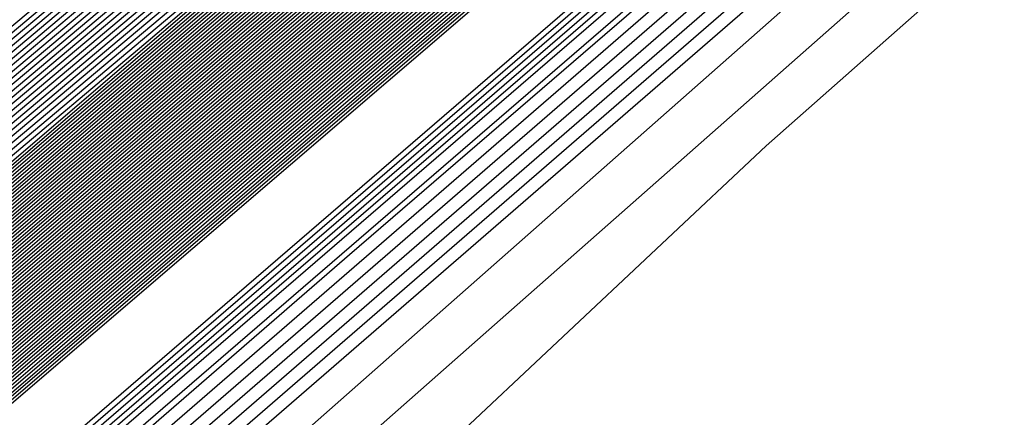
# Model space of a CAD drawing. Extents: x 3249832 to 3255657, y 13789405 to 13793316.
# Tile 914 of 1056: x 3253211.257 to 3253211.899, y 13791259.478 to 13791259.738. Entities that reach past the tile are written whole.
import ezdxf

# ---------------------------------------------------------------- set-up
doc = ezdxf.new("R2010")
doc.units = 0
doc.header["$LTSCALE"] = 100
doc.header["$MEASUREMENT"] = 0
for name, color, linetype in [('GRATIO_03231_CON', 1, 'CONTINUOUS'), ('GRATIO_0323_ICON', 1, 'CONTINUOUS'), ('TARGETS_EAST', 7, 'CONTINUOUS')]:
    doc.layers.add(name, color=color, linetype=linetype)

# ---------------------------------------------------------------- blocks, each defined once
blk = doc.blocks.new('Gratio_032316_contours')
at = {"layer": 'GRATIO_03231_CON', "color": 5, "linetype": 'Continuous', "flags": 128}
for points in [[(3253294.02117, 13791331.04278), (3253275.51252, 13791314.84857), (3253259.74641, 13791301.11971), (3253250.90118, 13791293.4869), (3253247.60749, 13791290.71421), (3253247.10911, 13791290.34906), (3253246.71171, 13791290.01217), (3253243.96878, 13791287.61762), (3253236.49572, 13791281.15281), (3253223.09361, 13791269.61112), (3253207.30623, 13791256.00981), (3253193.86302, 13791244.37213), (3253186.31196, 13791237.71784), (3253183.47503, 13791235.05279)], [(3253293.83167, 13791330.88045), (3253275.39736, 13791314.75135), (3253259.6945, 13791301.07777), (3253250.88464, 13791293.47583), (3253247.60402, 13791290.71447), (3253247.10757, 13791290.35085), (3253246.69656, 13791290.00204), (3253243.85762, 13791287.52479), (3253236.12374, 13791280.8358), (3253222.25472, 13791268.89288), (3253205.91767, 13791254.81834), (3253192.00653, 13791242.77561), (3253184.19264, 13791235.88971), (3253181.25697, 13791233.1319)], [(3253293.64218, 13791330.71812), (3253275.28219, 13791314.65413), (3253259.64258, 13791301.03582), (3253250.8681, 13791293.46475), (3253247.60055, 13791290.71473), (3253247.10604, 13791290.35265), (3253246.68141, 13791289.99191), (3253243.74646, 13791287.43197), (3253235.75176, 13791280.51879), (3253221.41583, 13791268.17464), (3253204.52912, 13791253.62687), (3253190.15004, 13791241.1791), (3253182.07332, 13791234.06158)], [(3253293.45268, 13791330.55578), (3253275.16702, 13791314.55691), (3253259.59067, 13791300.99388), (3253250.85155, 13791293.45368), (3253247.59708, 13791290.71499), (3253247.10451, 13791290.35445), (3253246.66626, 13791289.98178), (3253243.6353, 13791287.33914), (3253235.37978, 13791280.20179), (3253220.57694, 13791267.4564), (3253203.14057, 13791252.4354), (3253188.29355, 13791239.58258), (3253179.954, 13791232.23346)], [(3253308.44452, 13791343.76579), (3253293.07368, 13791330.23112), (3253274.93669, 13791314.36246), (3253259.48684, 13791300.90999), (3253250.81847, 13791293.43152), (3253247.59013, 13791290.71551), (3253247.10144, 13791290.35804), (3253246.63595, 13791289.96152), (3253243.41298, 13791287.15349), (3253234.63582, 13791279.56777), (3253218.89917, 13791266.01993), (3253200.36346, 13791250.05246), (3253184.58057, 13791236.38955), (3253175.71733, 13791228.58423), (3253172.40047, 13791225.5046), (3253171.87167, 13791224.84758), (3253171.83099, 13791224.68776), (3253171.81192, 13791224.61054), (3253171.80631, 13791224.57903), (3253171.80709, 13791224.56196), (3253171.81141, 13791224.55077), (3253171.8175, 13791224.5425)], [(3253308.192, 13791343.54795), (3253292.88418, 13791330.06879), (3253274.82152, 13791314.26524), (3253259.43492, 13791300.86805), (3253250.80192, 13791293.42045), (3253247.58666, 13791290.71576), (3253247.09991, 13791290.35984), (3253246.63023, 13791289.95949), (3253243.37731, 13791287.12548), (3253234.5186, 13791279.46953), (3253219.10173, 13791266.20888), (3253203.65505, 13791252.98282), (3253196.57706, 13791247.03615)], [(3253307.93948, 13791343.33011), (3253292.69468, 13791329.90645), (3253274.70635, 13791314.16802), (3253259.38301, 13791300.82611), (3253250.78538, 13791293.40937), (3253247.58319, 13791290.71602), (3253247.09838, 13791290.36164), (3253246.63006, 13791289.96223), (3253243.38596, 13791287.13554), (3253234.55099, 13791279.49977), (3253219.17525, 13791266.27429), (3253203.76972, 13791253.08339), (3253196.71057, 13791247.15255)], [(3253307.68696, 13791343.11228), (3253292.50518, 13791329.74412), (3253274.59119, 13791314.0708), (3253259.33109, 13791300.78416), (3253250.76884, 13791293.3983), (3253247.57972, 13791290.71628), (3253247.09685, 13791290.36343), (3253246.62988, 13791289.96496), (3253243.39462, 13791287.1456), (3253234.58339, 13791279.53), (3253219.24877, 13791266.33971), (3253203.88439, 13791253.18397), (3253196.84408, 13791247.26894)], [(3253307.18192, 13791342.67661), (3253292.12619, 13791329.41946), (3253274.36086, 13791313.87636), (3253259.22726, 13791300.70028), (3253250.73575, 13791293.37615), (3253247.57277, 13791290.7168), (3253247.09378, 13791290.36703), (3253246.62953, 13791289.97042), (3253243.41193, 13791287.16573), (3253234.64818, 13791279.59048), (3253219.39582, 13791266.47055), (3253204.11372, 13791253.38512), (3253197.11109, 13791247.50173)], [(3253306.9294, 13791342.45877), (3253291.93669, 13791329.25712), (3253274.24569, 13791313.77914), (3253259.17535, 13791300.65833), (3253250.71921, 13791293.36507), (3253247.5693, 13791290.71706), (3253247.09225, 13791290.36882), (3253246.62935, 13791289.97315), (3253243.42058, 13791287.17579), (3253234.68057, 13791279.62072), (3253219.46933, 13791266.53596), (3253204.22838, 13791253.4857), (3253197.2446, 13791247.61813)], [(3253306.67688, 13791342.24094), (3253291.74719, 13791329.09479), (3253274.13052, 13791313.68192), (3253259.12343, 13791300.61639), (3253250.70267, 13791293.354), (3253247.56583, 13791290.71731), (3253247.09072, 13791290.37062), (3253246.62918, 13791289.97588), (3253243.42924, 13791287.18585), (3253234.71297, 13791279.65096), (3253219.54285, 13791266.60138), (3253204.34305, 13791253.58627), (3253197.37811, 13791247.73453)], [(3253306.42436, 13791342.0231), (3253291.55769, 13791328.93246), (3253274.01535, 13791313.58469), (3253259.07151, 13791300.57445), (3253250.68613, 13791293.34292), (3253247.56236, 13791290.71757), (3253247.08919, 13791290.37242), (3253246.629, 13791289.97862), (3253243.43789, 13791287.19591), (3253234.74536, 13791279.68119), (3253219.61637, 13791266.6668), (3253204.45771, 13791253.68685), (3253197.51162, 13791247.85092)], [(3253305.91932, 13791341.58743), (3253291.17869, 13791328.60779), (3253273.78502, 13791313.39025), (3253258.96768, 13791300.49056), (3253250.65304, 13791293.32077), (3253247.55541, 13791290.71809), (3253247.08612, 13791290.37601), (3253246.62865, 13791289.98408), (3253243.4552, 13791287.21604), (3253234.81015, 13791279.74167), (3253219.76341, 13791266.79763), (3253204.68704, 13791253.888), (3253197.77863, 13791248.08372)], [(3253305.6668, 13791341.36959), (3253290.98919, 13791328.44546), (3253273.66985, 13791313.29303), (3253258.91577, 13791300.44861), (3253250.6365, 13791293.30969), (3253247.55194, 13791290.71835), (3253247.08459, 13791290.37781), (3253246.62848, 13791289.98681), (3253243.46386, 13791287.2261), (3253234.84255, 13791279.77191), (3253219.83693, 13791266.86305), (3253204.80171, 13791253.98858), (3253197.91214, 13791248.20012)], [(3253305.41428, 13791341.15176), (3253290.79969, 13791328.28313), (3253273.55469, 13791313.19581), (3253258.86385, 13791300.40667), (3253250.61995, 13791293.29862), (3253247.54847, 13791290.71861), (3253247.08306, 13791290.3796), (3253246.6283, 13791289.98954), (3253243.47251, 13791287.23616), (3253234.87494, 13791279.80214), (3253219.91045, 13791266.92847), (3253204.91637, 13791254.08915), (3253198.04565, 13791248.31651)], [(3253305.16176, 13791340.93392), (3253290.6102, 13791328.1208), (3253273.43952, 13791313.09859), (3253258.81194, 13791300.36473), (3253250.60341, 13791293.28754), (3253247.545, 13791290.71886), (3253247.08152, 13791290.3814), (3253246.62812, 13791289.99227), (3253243.48117, 13791287.24622), (3253234.90734, 13791279.83238), (3253219.98397, 13791266.99388), (3253205.03104, 13791254.18973), (3253198.17916, 13791248.43291)], [(3253304.65672, 13791340.49825), (3253290.2312, 13791327.79613), (3253273.20919, 13791312.90414), (3253258.70811, 13791300.28084), (3253250.57033, 13791293.26539), (3253247.53805, 13791290.71938), (3253247.07846, 13791290.385), (3253246.62777, 13791289.99774), (3253243.49848, 13791287.26634), (3253234.97213, 13791279.89286), (3253220.13101, 13791267.12472), (3253205.26037, 13791254.39088), (3253198.44617, 13791248.6657)], [(3253304.4042, 13791340.28041), (3253290.0417, 13791327.6338), (3253273.09402, 13791312.80692), (3253258.65619, 13791300.2389), (3253250.55378, 13791293.25432), (3253247.53458, 13791290.71964), (3253247.07693, 13791290.38679), (3253246.6276, 13791290.00047), (3253243.50713, 13791287.2764), (3253235.00453, 13791279.9231), (3253220.20453, 13791267.19013), (3253205.37503, 13791254.49146), (3253198.57968, 13791248.7821)], [(3253304.15168, 13791340.06258), (3253289.8522, 13791327.47147), (3253272.97886, 13791312.7097), (3253258.60428, 13791300.19695), (3253250.53724, 13791293.24324), (3253247.53111, 13791290.7199), (3253247.07539, 13791290.38859), (3253246.62742, 13791290.0032), (3253243.51579, 13791287.28647), (3253235.03692, 13791279.95333), (3253220.27805, 13791267.25555), (3253205.4897, 13791254.59203), (3253198.71319, 13791248.8985)], [(3253303.89916, 13791339.84474), (3253289.6627, 13791327.30914), (3253272.86369, 13791312.61248), (3253258.55236, 13791300.15501), (3253250.5207, 13791293.23216), (3253247.52764, 13791290.72015), (3253247.07386, 13791290.39039), (3253246.62724, 13791290.00593), (3253243.52444, 13791287.29653), (3253235.06932, 13791279.98357), (3253220.35157, 13791267.32097), (3253205.60436, 13791254.69261), (3253198.8467, 13791249.01489)], [(3253303.39412, 13791339.40907), (3253289.2837, 13791326.98447), (3253272.63335, 13791312.41804), (3253258.44853, 13791300.07112), (3253250.48761, 13791293.21001), (3253247.52069, 13791290.72067), (3253247.0708, 13791290.39398), (3253246.62689, 13791290.0114), (3253243.54175, 13791287.31665), (3253235.13411, 13791280.04405), (3253220.49861, 13791267.4518), (3253205.83369, 13791254.89376), (3253199.11371, 13791249.24769)], [(3253303.1416, 13791339.19123), (3253289.09421, 13791326.82214), (3253272.51819, 13791312.32081), (3253258.39661, 13791300.02918), (3253250.47107, 13791293.19894), (3253247.51722, 13791290.72093), (3253247.06927, 13791290.39578), (3253246.62672, 13791290.01413), (3253243.55041, 13791287.32671), (3253235.1665, 13791280.07429), (3253220.57213, 13791267.51722), (3253205.94836, 13791254.99434), (3253199.24722, 13791249.36409)], [(3253302.88908, 13791338.9734), (3253288.90471, 13791326.65981), (3253272.40302, 13791312.22359), (3253258.3447, 13791299.98724), (3253250.45453, 13791293.18786), (3253247.51375, 13791290.72119), (3253247.06773, 13791290.39757), (3253246.62654, 13791290.01686), (3253243.55907, 13791287.33677), (3253235.1989, 13791280.10452), (3253220.64565, 13791267.58263), (3253206.06302, 13791255.09491), (3253199.38073, 13791249.48048)], [(3253302.63656, 13791338.75556), (3253288.71521, 13791326.49747), (3253272.28786, 13791312.12637), (3253258.29278, 13791299.94529), (3253250.43798, 13791293.17679), (3253247.51028, 13791290.72145), (3253247.0662, 13791290.39937), (3253246.62637, 13791290.01959), (3253243.56772, 13791287.34683), (3253235.23129, 13791280.13476), (3253220.71917, 13791267.64805), (3253206.17769, 13791255.19549), (3253199.51423, 13791249.59688)], [(3253302.13153, 13791338.31989), (3253288.33621, 13791326.17281), (3253272.05752, 13791311.93193), (3253258.18895, 13791299.8614), (3253250.4049, 13791293.15464), (3253247.50334, 13791290.72196), (3253247.06314, 13791290.40297), (3253246.62601, 13791290.02505), (3253243.58503, 13791287.36696), (3253235.29608, 13791280.19524), (3253220.86621, 13791267.77889), (3253206.40702, 13791255.39664), (3253199.78125, 13791249.82967)], [(3253301.879, 13791338.10206), (3253288.14671, 13791326.01048), (3253271.94236, 13791311.83471), (3253258.13704, 13791299.81946), (3253250.38836, 13791293.14356), (3253247.49986, 13791290.72222), (3253247.0616, 13791290.40476), (3253246.62584, 13791290.02779), (3253243.59369, 13791287.37702), (3253235.32848, 13791280.22547), (3253220.93973, 13791267.8443), (3253206.52168, 13791255.49722), (3253199.91476, 13791249.94607)], [(3253301.62648, 13791337.88422), (3253287.95721, 13791325.84815), (3253271.82719, 13791311.73748), (3253258.08512, 13791299.77752), (3253250.37181, 13791293.13248), (3253247.49639, 13791290.72248), (3253247.06007, 13791290.40656), (3253246.62566, 13791290.03052), (3253243.60234, 13791287.38708), (3253235.36087, 13791280.25571), (3253221.01325, 13791267.90972), (3253206.63635, 13791255.59779), (3253200.04827, 13791250.06247)], [(3253301.37397, 13791337.66638), (3253287.76771, 13791325.68581), (3253271.71202, 13791311.64027), (3253258.03321, 13791299.73557), (3253250.35527, 13791293.12141), (3253247.49292, 13791290.72274), (3253247.05854, 13791290.40836), (3253246.62549, 13791290.03325), (3253243.611, 13791287.39714), (3253235.39327, 13791280.28595), (3253221.08677, 13791267.97514), (3253206.75101, 13791255.69837), (3253200.18178, 13791250.17887)], [(3253300.86893, 13791337.23071), (3253287.38872, 13791325.36115), (3253271.48169, 13791311.44582), (3253257.92938, 13791299.65169), (3253250.32219, 13791293.09926), (3253247.48598, 13791290.72325), (3253247.05547, 13791290.41195), (3253246.62514, 13791290.03871), (3253243.62831, 13791287.41727), (3253235.45806, 13791280.34643), (3253221.23381, 13791268.10597), (3253206.98034, 13791255.89952), (3253200.44879, 13791250.41166)], [(3253300.61641, 13791337.01288), (3253287.19922, 13791325.19882), (3253271.36652, 13791311.3486), (3253257.87746, 13791299.60974), (3253250.30564, 13791293.08818), (3253247.4825, 13791290.72351), (3253247.05394, 13791290.41375), (3253246.62496, 13791290.04144), (3253243.63696, 13791287.42733), (3253235.49045, 13791280.37666), (3253221.30733, 13791268.17139), (3253207.09501, 13791256.0001), (3253200.5823, 13791250.52806)], [(3253300.36389, 13791336.79504), (3253287.00972, 13791325.03648), (3253271.25136, 13791311.25138), (3253257.82555, 13791299.5678), (3253250.2891, 13791293.07711), (3253247.47903, 13791290.72377), (3253247.05241, 13791290.41554), (3253246.62478, 13791290.04418), (3253243.64562, 13791287.43739), (3253235.52285, 13791280.4069), (3253221.38085, 13791268.2368), (3253207.20967, 13791256.10068), (3253200.71581, 13791250.64445)], [(3253300.11137, 13791336.57721), (3253286.82022, 13791324.87415), (3253271.13619, 13791311.15416), (3253257.77363, 13791299.52586), (3253250.27256, 13791293.06603), (3253247.47556, 13791290.72403), (3253247.05088, 13791290.41734), (3253246.62461, 13791290.04691), (3253243.65427, 13791287.44745), (3253235.55525, 13791280.43714), (3253221.45437, 13791268.30222), (3253207.32434, 13791256.20125), (3253200.84931, 13791250.76085)], [(3253299.60633, 13791336.14153), (3253286.44122, 13791324.54949), (3253270.90586, 13791310.95971), (3253257.6698, 13791299.44197), (3253250.23947, 13791293.04388), (3253247.46862, 13791290.72454), (3253247.04781, 13791290.42093), (3253246.62426, 13791290.05237), (3253243.67158, 13791287.46757), (3253235.62004, 13791280.49761), (3253221.60141, 13791268.43306), (3253207.55367, 13791256.4024), (3253201.11633, 13791250.99364)], [(3253299.35381, 13791335.9237), (3253286.25172, 13791324.38716), (3253270.79069, 13791310.86249), (3253257.61789, 13791299.40003), (3253250.22293, 13791293.0328), (3253247.46514, 13791290.7248), (3253247.04628, 13791290.42273), (3253246.62408, 13791290.0551), (3253243.68024, 13791287.47763), (3253235.65243, 13791280.52785), (3253221.67493, 13791268.49847), (3253207.66834, 13791256.50298), (3253201.24984, 13791251.11004)], [(3253299.10129, 13791335.70586), (3253286.06223, 13791324.22482), (3253270.67552, 13791310.76527), (3253257.56597, 13791299.35808), (3253250.20639, 13791293.02173), (3253247.46167, 13791290.72506), (3253247.04475, 13791290.42453), (3253246.62391, 13791290.05783), (3253243.68889, 13791287.4877), (3253235.68483, 13791280.55809), (3253221.74845, 13791268.56389), (3253207.783, 13791256.60355), (3253201.38335, 13791251.22644)], [(3253298.84877, 13791335.48803), (3253285.87273, 13791324.06249), (3253270.56035, 13791310.66805), (3253257.51405, 13791299.31614), (3253250.18984, 13791293.01065), (3253247.4582, 13791290.72532), (3253247.04322, 13791290.42633), (3253246.62373, 13791290.06056), (3253243.69755, 13791287.49776), (3253235.71722, 13791280.58833), (3253221.82197, 13791268.62931), (3253207.89767, 13791256.70413), (3253201.51686, 13791251.34284)], [(3253298.34373, 13791335.05235), (3253285.49373, 13791323.73782), (3253270.33006, 13791310.47357), (3253257.41034, 13791299.23211), (3253250.15702, 13791292.9882), (3253247.45165, 13791290.72536), (3253247.04061, 13791290.42937), (3253246.62378, 13791290.06555), (3253243.71512, 13791287.51757), (3253235.78213, 13791280.64867), (3253221.96904, 13791268.7601), (3253208.127, 13791256.90528), (3253201.78387, 13791251.57563)], [(3253298.09121, 13791334.83452), (3253285.30424, 13791323.57548), (3253270.21493, 13791310.37629), (3253257.35856, 13791299.19), (3253250.14077, 13791292.97675), (3253247.44864, 13791290.72505), (3253247.03961, 13791290.4305), (3253246.62406, 13791290.06771), (3253243.72406, 13791287.52727), (3253235.81466, 13791280.67874), (3253222.0426, 13791268.82547), (3253208.24167, 13791257.00585), (3253201.91738, 13791251.69203)], [(3253297.83869, 13791334.61668), (3253285.11475, 13791323.41314), (3253270.09981, 13791310.27902), (3253257.30679, 13791299.14788), (3253250.12455, 13791292.96527), (3253247.44567, 13791290.72468), (3253247.03867, 13791290.43158), (3253246.62439, 13791290.06982), (3253243.73305, 13791287.53693), (3253235.8472, 13791280.70879), (3253222.11616, 13791268.89083), (3253208.35634, 13791257.10642), (3253202.05089, 13791251.80842)], [(3253222.18973, 13791268.9562), (3253208.47101, 13791257.20698), (3253202.18439, 13791251.92482), (3253202.18439, 13791251.92482), (3253208.30778, 13791257.39414), (3253221.8874, 13791269.30278)], [(3253222.33685, 13791269.08692), (3253208.70035, 13791257.40813), (3253202.45141, 13791252.15761), (3253202.45141, 13791252.15761), (3253208.5381, 13791257.59416), (3253222.03635, 13791269.43142)], [(3253222.41042, 13791269.15229), (3253208.81502, 13791257.50869), (3253202.58492, 13791252.27401), (3253202.58492, 13791252.27401), (3253208.65326, 13791257.69417), (3253222.11082, 13791269.49575)], [(3253222.48398, 13791269.21765), (3253208.92969, 13791257.60926), (3253202.71843, 13791252.39041), (3253202.71843, 13791252.39041), (3253208.76842, 13791257.79418), (3253222.18529, 13791269.56007)], [(3253222.55754, 13791269.28301), (3253209.04436, 13791257.70983), (3253202.85194, 13791252.50681), (3253202.85193, 13791252.50681), (3253208.88358, 13791257.89419), (3253222.25977, 13791269.62439)], [(3253222.70467, 13791269.41374), (3253209.2737, 13791257.91097), (3253203.11895, 13791252.7396), (3253203.11895, 13791252.7396), (3253209.1139, 13791258.0942), (3253222.40871, 13791269.75304)], [(3253222.77823, 13791269.4791), (3253209.38837, 13791258.01154), (3253203.25246, 13791252.856), (3253203.25246, 13791252.856), (3253209.22906, 13791258.19421), (3253222.48319, 13791269.81736)], [(3253222.8518, 13791269.54447), (3253209.50304, 13791258.11211), (3253203.38597, 13791252.97239), (3253203.38597, 13791252.97239), (3253209.34422, 13791258.29422), (3253222.55766, 13791269.88168)], [(3253222.92536, 13791269.60983), (3253209.61771, 13791258.21268), (3253203.51947, 13791253.08879), (3253203.51947, 13791253.08879), (3253209.45938, 13791258.39423), (3253222.63214, 13791269.946)], [(3253294.55593, 13791331.78482), (3253282.65133, 13791321.30274), (3253268.6032, 13791309.01445), (3253256.6338, 13791298.60027), (3253249.91373, 13791292.81609), (3253247.40711, 13791290.71997), (3253247.02638, 13791290.44557), (3253246.62867, 13791290.09727), (3253243.8498, 13791287.66252), (3253236.27025, 13791281.09954), (3253223.07249, 13791269.74056), (3253209.84706, 13791258.41382), (3253203.78649, 13791253.32159), (3253203.78649, 13791253.32159), (3253209.68971, 13791258.59423), (3253222.78114, 13791270.07458), (3253235.89161, 13791281.53353), (3253243.79641, 13791288.43297), (3253249.04881, 13791292.99861), (3253256.14655, 13791299.14707), (3253268.13516, 13791309.52901), (3253282.25127, 13791321.73092), (3253294.2793, 13791332.07331)], [(3253294.30341, 13791331.56698), (3253282.46184, 13791321.1404), (3253268.48808, 13791308.91717), (3253256.58203, 13791298.55815), (3253249.89752, 13791292.80461), (3253247.40414, 13791290.71961), (3253247.02543, 13791290.44664), (3253246.629, 13791290.09938), (3253243.85878, 13791287.67218), (3253236.30279, 13791281.1296), (3253223.14605, 13791269.80592), (3253209.96173, 13791258.51439), (3253203.92, 13791253.43798), (3253203.92, 13791253.43798), (3253209.80487, 13791258.69424), (3253222.85565, 13791270.13885), (3253235.92547, 13791281.56208), (3253243.80512, 13791288.43921), (3253249.03601, 13791292.98573), (3253256.09723, 13791299.1022), (3253268.02248, 13791309.42905), (3253282.06389, 13791321.56632), (3253294.02824, 13791331.85395)], [(3253294.05089, 13791331.34915), (3253282.27235, 13791320.97806), (3253268.37296, 13791308.8199), (3253256.53026, 13791298.51602), (3253249.8813, 13791292.79314), (3253247.40117, 13791290.71925), (3253247.02448, 13791290.44772), (3253246.62933, 13791290.10149), (3253243.86776, 13791287.68184), (3253236.33533, 13791281.15966), (3253223.21961, 13791269.87129), (3253210.0764, 13791258.61496), (3253204.05351, 13791253.55438), (3253204.05351, 13791253.55438), (3253209.92004, 13791258.79424), (3253222.93017, 13791270.20313), (3253235.95934, 13791281.59062), (3253243.81382, 13791288.44544), (3253249.02321, 13791292.97286), (3253256.04791, 13791299.05733), (3253267.90979, 13791309.32909), (3253281.87651, 13791321.40172), (3253293.77719, 13791331.63458)], [(3253293.79837, 13791331.13131), (3253282.08285, 13791320.81572), (3253268.25784, 13791308.72262), (3253256.47849, 13791298.4739), (3253249.86508, 13791292.78166), (3253247.39821, 13791290.71889), (3253247.02354, 13791290.4488), (3253246.62966, 13791290.1036), (3253243.87675, 13791287.6915), (3253236.36787, 13791281.18972), (3253223.29318, 13791269.93665), (3253210.19107, 13791258.71553), (3253204.18702, 13791253.67078), (3253204.18701, 13791253.67078), (3253210.0352, 13791258.89424), (3253223.00468, 13791270.26741), (3253235.9932, 13791281.61917), (3253243.82253, 13791288.45167), (3253249.01041, 13791292.95999), (3253255.9986, 13791299.01245), (3253267.79711, 13791309.22914), (3253281.68913, 13791321.23712), (3253293.52613, 13791331.41522)], [(3253281.70387, 13791320.49104), (3253268.02759, 13791308.52807), (3253256.37495, 13791298.38965), (3253249.83265, 13791292.75871), (3253247.39227, 13791290.71816), (3253247.02165, 13791290.45095), (3253246.63032, 13791290.10782), (3253243.89471, 13791287.71083), (3253236.43295, 13791281.24983), (3253223.4403, 13791270.06738), (3253210.42041, 13791258.91666), (3253204.45403, 13791253.90357), (3253204.45403, 13791253.90357), (3253210.2655, 13791259.09429), (3253223.15342, 13791270.39627), (3253236.05998, 13791281.67732), (3253243.49467, 13791288.16911), (3253246.23629, 13791290.55891), (3253246.63094, 13791290.89792), (3253246.97688, 13791291.19282), (3253249.38096, 13791293.27243), (3253255.90221, 13791298.92109), (3253267.57241, 13791309.02875), (3253281.31446, 13791320.90786)], [(3253281.51437, 13791320.3287), (3253267.91246, 13791308.4308), (3253256.32319, 13791298.34753), (3253249.81643, 13791292.74723), (3253247.38931, 13791290.7178), (3253247.0207, 13791290.45203), (3253246.63065, 13791290.10993), (3253243.90369, 13791287.72049), (3253236.4655, 13791281.27989), (3253223.51387, 13791270.13274), (3253210.53508, 13791259.01723), (3253204.58754, 13791254.01997), (3253204.58754, 13791254.01997), (3253210.38066, 13791259.1943), (3253223.22789, 13791270.4606), (3253236.0937, 13791281.70603), (3253243.50493, 13791288.17732), (3253246.23793, 13791290.55953), (3253246.63143, 13791290.89735), (3253246.97568, 13791291.19044), (3253249.36691, 13791293.25849), (3253255.85289, 13791298.87622), (3253267.45972, 13791308.92879), (3253281.12708, 13791320.74326)], [(3253281.32488, 13791320.16636), (3253267.79734, 13791308.33352), (3253256.27142, 13791298.30541), (3253249.80022, 13791292.73576), (3253247.38634, 13791290.71744), (3253247.01976, 13791290.4531), (3253246.63098, 13791290.11204), (3253243.91267, 13791287.73015), (3253236.49804, 13791281.30995), (3253223.58743, 13791270.1981), (3253210.64975, 13791259.1178), (3253204.72105, 13791254.13636), (3253204.72105, 13791254.13637), (3253210.49582, 13791259.2943), (3253223.30236, 13791270.52492), (3253236.12742, 13791281.73474), (3253243.51518, 13791288.18552), (3253246.23956, 13791290.56015), (3253246.63193, 13791290.89678), (3253246.97448, 13791291.18805), (3253249.35287, 13791293.24455), (3253255.80356, 13791298.83135), (3253267.34704, 13791308.82884), (3253280.9397, 13791320.57865)], [(3253281.13539, 13791320.00402), (3253267.68222, 13791308.23625), (3253256.21965, 13791298.26328), (3253249.784, 13791292.72428), (3253247.38337, 13791290.71708), (3253247.01881, 13791290.45418), (3253246.63131, 13791290.11416), (3253243.92165, 13791287.73981), (3253236.53058, 13791281.34001), (3253223.66099, 13791270.26347), (3253210.76442, 13791259.21837), (3253204.85455, 13791254.25276), (3253204.85455, 13791254.25276), (3253210.61098, 13791259.39431), (3253223.37683, 13791270.58925), (3253236.16114, 13791281.76345), (3253243.52543, 13791288.19373), (3253246.2412, 13791290.56077), (3253246.63242, 13791290.89621), (3253246.97329, 13791291.18567), (3253249.33882, 13791293.23061), (3253255.75424, 13791298.78648), (3253267.23435, 13791308.72888), (3253280.75231, 13791320.41405)], [(3253267.45197, 13791308.0417), (3253256.11611, 13791298.17904), (3253249.75157, 13791292.70133), (3253247.37744, 13791290.71635), (3253247.01692, 13791290.45633), (3253246.63197, 13791290.11838), (3253243.93961, 13791287.75913), (3253236.59567, 13791281.40012), (3253223.80812, 13791270.3942), (3253210.99376, 13791259.41951), (3253205.12157, 13791254.48556), (3253205.12157, 13791254.48556), (3253210.84129, 13791259.59433), (3253223.52577, 13791270.7179), (3253236.22858, 13791281.82086), (3253243.54593, 13791288.21014), (3253246.24446, 13791290.562), (3253246.6334, 13791290.89508), (3253246.97089, 13791291.1809), (3253249.31072, 13791293.20273), (3253255.65559, 13791298.69674), (3253267.00898, 13791308.52897)], [(3253267.33685, 13791307.94442), (3253256.06434, 13791298.13691), (3253249.73535, 13791292.68985), (3253247.37447, 13791290.71599), (3253247.01598, 13791290.45741), (3253246.6323, 13791290.12049), (3253243.9486, 13791287.76879), (3253236.62821, 13791281.43018), (3253223.88168, 13791270.45956), (3253211.10843, 13791259.52008), (3253205.25508, 13791254.60195), (3253205.25508, 13791254.60195), (3253210.95645, 13791259.69434), (3253223.60023, 13791270.78223), (3253236.2623, 13791281.84957), (3253243.55619, 13791288.21834), (3253246.2461, 13791290.56262), (3253246.63389, 13791290.89451), (3253246.96969, 13791291.17852), (3253249.29667, 13791293.18879), (3253255.60626, 13791298.65187), (3253266.8963, 13791308.42902)], [(3253267.22172, 13791307.84715), (3253256.01257, 13791298.09479), (3253249.71913, 13791292.67838), (3253247.37151, 13791290.71563), (3253247.01503, 13791290.45848), (3253246.63263, 13791290.1226), (3253243.95758, 13791287.77846), (3253236.66075, 13791281.46024), (3253223.95525, 13791270.52492), (3253211.2231, 13791259.62065), (3253205.38858, 13791254.71835), (3253205.38859, 13791254.71835), (3253211.07161, 13791259.79435), (3253223.6747, 13791270.84655), (3253236.29602, 13791281.87828), (3253243.56644, 13791288.22655), (3253246.24773, 13791290.56324), (3253246.63439, 13791290.89394), (3253246.9685, 13791291.17613), (3253249.28262, 13791293.17485), (3253255.55694, 13791298.607), (3253266.78361, 13791308.32906)], [(3253267.1066, 13791307.74987), (3253255.96081, 13791298.05266), (3253249.70292, 13791292.6669), (3253247.36854, 13791290.71526), (3253247.01409, 13791290.45956), (3253246.63296, 13791290.12471), (3253243.96656, 13791287.78812), (3253236.69329, 13791281.49029), (3253224.02881, 13791270.59029), (3253211.33777, 13791259.72122), (3253205.52209, 13791254.83475), (3253205.52209, 13791254.83475), (3253211.18677, 13791259.89435), (3253223.74917, 13791270.91088), (3253236.32974, 13791281.90699), (3253243.57669, 13791288.23475), (3253246.24937, 13791290.56386), (3253246.63488, 13791290.89337), (3253246.9673, 13791291.17375), (3253249.26858, 13791293.16091), (3253255.50762, 13791298.56213), (3253266.67093, 13791308.22911)], [(3253266.87636, 13791307.55532), (3253255.85727, 13791297.96842), (3253249.67048, 13791292.64395), (3253247.36261, 13791290.71454), (3253247.01219, 13791290.46171), (3253246.63362, 13791290.12893), (3253243.98452, 13791287.80744), (3253236.75838, 13791281.55041), (3253224.17594, 13791270.72101), (3253211.56711, 13791259.92236), (3253205.78911, 13791255.06754), (3253205.78911, 13791255.06754), (3253211.41709, 13791260.09437), (3253223.89811, 13791271.03953), (3253236.39717, 13791281.9644), (3253243.59719, 13791288.25117), (3253246.25263, 13791290.56509), (3253246.63586, 13791290.89224), (3253246.96491, 13791291.16898), (3253249.24048, 13791293.13303), (3253255.40897, 13791298.4724), (3253266.44556, 13791308.0292)], [(3253266.76123, 13791307.45805), (3253255.8055, 13791297.92629), (3253249.65427, 13791292.63247), (3253247.35964, 13791290.71418), (3253247.01125, 13791290.46279), (3253246.63395, 13791290.13104), (3253243.9935, 13791287.8171), (3253236.79092, 13791281.58047), (3253224.2495, 13791270.78638), (3253211.68179, 13791260.02293), (3253205.92262, 13791255.18394), (3253205.92262, 13791255.18394), (3253211.53225, 13791260.19438), (3253223.97258, 13791271.10386), (3253236.43089, 13791281.99311), (3253243.60744, 13791288.25937), (3253246.25427, 13791290.56571), (3253246.63635, 13791290.89167), (3253246.96371, 13791291.1666), (3253249.22643, 13791293.11909), (3253255.35964, 13791298.42753), (3253266.33287, 13791307.92924)], [(3253266.64611, 13791307.36077), (3253255.75373, 13791297.88417), (3253249.63805, 13791292.621), (3253247.35667, 13791290.71382), (3253247.0103, 13791290.46387), (3253246.63428, 13791290.13316), (3253244.00248, 13791287.82676), (3253236.82346, 13791281.61053), (3253224.32306, 13791270.85174), (3253211.79646, 13791260.1235), (3253206.05613, 13791255.30034), (3253206.05613, 13791255.30033), (3253211.64741, 13791260.29439), (3253224.04705, 13791271.16818), (3253236.46461, 13791282.02182), (3253243.6177, 13791288.26758), (3253246.2559, 13791290.56633), (3253246.63684, 13791290.8911), (3253246.96251, 13791291.16422), (3253249.21238, 13791293.10515), (3253255.31032, 13791298.38266), (3253266.22019, 13791307.82929)], [(3253266.53099, 13791307.2635), (3253255.70196, 13791297.84205), (3253249.62183, 13791292.60952), (3253247.35371, 13791290.71345), (3253247.00936, 13791290.46494), (3253246.63461, 13791290.13527), (3253244.01147, 13791287.83642), (3253236.856, 13791281.64058), (3253224.39663, 13791270.9171), (3253211.91113, 13791260.22407), (3253206.18963, 13791255.41673), (3253206.18963, 13791255.41673), (3253211.76257, 13791260.3944), (3253224.12152, 13791271.23251), (3253236.49833, 13791282.05053), (3253243.62795, 13791288.27578), (3253246.25754, 13791290.56695), (3253246.63734, 13791290.89054), (3253246.96131, 13791291.16183), (3253249.19833, 13791293.09121), (3253255.26099, 13791298.33779), (3253266.1075, 13791307.72933)], [(3253266.30074, 13791307.06895), (3253255.59843, 13791297.7578), (3253249.5894, 13791292.58657), (3253247.34778, 13791290.71273), (3253247.00747, 13791290.4671), (3253246.63526, 13791290.13949), (3253244.02943, 13791287.85574), (3253236.92109, 13791281.7007), (3253224.54375, 13791271.04783), (3253212.14047, 13791260.42521), (3253206.45665, 13791255.64953), (3253206.45665, 13791255.64953), (3253211.99289, 13791260.59441), (3253224.27046, 13791271.36115), (3253236.56577, 13791282.10794), (3253243.64845, 13791288.29219), (3253246.2608, 13791290.56818), (3253246.63832, 13791290.8894), (3253246.95892, 13791291.15707), (3253249.17024, 13791293.06333), (3253255.16235, 13791298.24805), (3253265.88213, 13791307.52942)], [(3253266.18562, 13791306.97167), (3253255.54666, 13791297.71567), (3253249.57318, 13791292.57509), (3253247.34481, 13791290.71237), (3253247.00652, 13791290.46817), (3253246.63559, 13791290.1416), (3253244.03841, 13791287.86541), (3253236.95363, 13791281.73076), (3253224.61732, 13791271.1132), (3253212.25514, 13791260.52577), (3253206.59016, 13791255.76592), (3253206.59016, 13791255.76592), (3253212.10805, 13791260.69442), (3253224.34492, 13791271.42548), (3253236.59949, 13791282.13665), (3253243.6587, 13791288.3004), (3253246.26244, 13791290.5688), (3253246.63881, 13791290.88883), (3253246.95772, 13791291.15468), (3253249.15619, 13791293.04939), (3253255.11302, 13791298.20318), (3253265.76944, 13791307.42947)], [(3253266.07049, 13791306.8744), (3253255.49489, 13791297.67355), (3253249.55697, 13791292.56362), (3253247.34184, 13791290.712), (3253247.00558, 13791290.46925), (3253246.63592, 13791290.14371), (3253244.04739, 13791287.87507), (3253236.98617, 13791281.76081), (3253224.69088, 13791271.17856), (3253212.36981, 13791260.62634), (3253206.72366, 13791255.88232), (3253206.72367, 13791255.88232), (3253212.22321, 13791260.79443), (3253224.41939, 13791271.4898), (3253236.63321, 13791282.16536), (3253243.66895, 13791288.30861), (3253246.26407, 13791290.56942), (3253246.6393, 13791290.88827), (3253246.95652, 13791291.1523), (3253249.14214, 13791293.03545), (3253255.0637, 13791298.15831), (3253265.65676, 13791307.32951)], [(3253265.95537, 13791306.77712), (3253255.44312, 13791297.63143), (3253249.54075, 13791292.55214), (3253247.33888, 13791290.71164), (3253247.00463, 13791290.47032), (3253246.63625, 13791290.14582), (3253244.05637, 13791287.88473), (3253237.01871, 13791281.79087), (3253224.76444, 13791271.24392), (3253212.48448, 13791260.72691), (3253206.85717, 13791255.99872), (3253206.85717, 13791255.99872), (3253212.33837, 13791260.89444), (3253224.49386, 13791271.55413), (3253236.66693, 13791282.19407), (3253243.67921, 13791288.31681), (3253246.26571, 13791290.57004), (3253246.6398, 13791290.8877), (3253246.95533, 13791291.14992), (3253249.12809, 13791293.02151), (3253255.01437, 13791298.11344), (3253265.54407, 13791307.22956)], [(3253265.72512, 13791306.58257), (3253255.33958, 13791297.54718), (3253249.50832, 13791292.52919), (3253247.33294, 13791290.71092), (3253247.00274, 13791290.47248), (3253246.63691, 13791290.15005), (3253244.07433, 13791287.90405), (3253237.0838, 13791281.85099), (3253224.91157, 13791271.37465), (3253212.71382, 13791260.92805), (3253207.12419, 13791256.23151), (3253207.12419, 13791256.23151), (3253212.56869, 13791261.09446), (3253224.6428, 13791271.68278), (3253236.73437, 13791282.25148), (3253243.69971, 13791288.33322), (3253246.26897, 13791290.57127), (3253246.64078, 13791290.88656), (3253246.95293, 13791291.14515), (3253249.1, 13791292.99362), (3253254.91572, 13791298.02371), (3253265.3187, 13791307.02965)], [(3253265.61, 13791306.4853), (3253255.28781, 13791297.50506), (3253249.4921, 13791292.51771), (3253247.32998, 13791290.71056), (3253247.0018, 13791290.47355), (3253246.63724, 13791290.15216), (3253244.08331, 13791287.91371), (3253237.11634, 13791281.88104), (3253224.98513, 13791271.44001), (3253212.82849, 13791261.02862), (3253207.2577, 13791256.34791), (3253207.2577, 13791256.34791), (3253212.68385, 13791261.19447), (3253224.71727, 13791271.7471), (3253236.76809, 13791282.28019), (3253243.70996, 13791288.34143), (3253246.27061, 13791290.57189), (3253246.64127, 13791290.88599), (3253246.95174, 13791291.14277), (3253249.08595, 13791292.97968), (3253254.8664, 13791297.97884), (3253265.20602, 13791306.92969)], [(3253265.49488, 13791306.38803), (3253255.23605, 13791297.46293), (3253249.47588, 13791292.50624), (3253247.32701, 13791290.71019), (3253247.00085, 13791290.47463), (3253246.63757, 13791290.15427), (3253244.0923, 13791287.92337), (3253237.14888, 13791281.9111), (3253225.0587, 13791271.50538), (3253212.94316, 13791261.12919), (3253207.39121, 13791256.46431), (3253207.39121, 13791256.46431), (3253212.79901, 13791261.29448), (3253224.79174, 13791271.81143), (3253236.80181, 13791282.3089), (3253243.72021, 13791288.34963), (3253246.27224, 13791290.57251), (3253246.64176, 13791290.88543), (3253246.95054, 13791291.14038), (3253249.0719, 13791292.96574), (3253254.81708, 13791297.93397), (3253265.09333, 13791306.82974)], [(3253265.37976, 13791306.29075), (3253255.18428, 13791297.42081), (3253249.45967, 13791292.49476), (3253247.32404, 13791290.70983), (3253246.9999, 13791290.47571), (3253246.6379, 13791290.15638), (3253244.10128, 13791287.93303), (3253237.18142, 13791281.94116), (3253225.13226, 13791271.57074), (3253213.05783, 13791261.22976), (3253207.52471, 13791256.5807), (3253207.52471, 13791256.5807), (3253212.91417, 13791261.39448), (3253224.86621, 13791271.87575), (3253236.83553, 13791282.33761), (3253243.73047, 13791288.35784), (3253246.27388, 13791290.57313), (3253246.64226, 13791290.88486), (3253246.94934, 13791291.138), (3253249.05785, 13791292.9518), (3253254.76775, 13791297.8891), (3253264.98065, 13791306.72978)], [(3253265.14951, 13791306.0962), (3253255.08074, 13791297.33656), (3253249.42723, 13791292.47181), (3253247.31811, 13791290.70911), (3253246.99801, 13791290.47786), (3253246.63856, 13791290.1606), (3253244.11924, 13791287.95236), (3253237.24651, 13791282.00127), (3253225.27938, 13791271.70147), (3253213.28717, 13791261.4309), (3253207.79173, 13791256.8135), (3253207.79173, 13791256.8135), (3253213.14449, 13791261.5945), (3253225.01515, 13791272.0044), (3253236.90297, 13791282.39502), (3253243.75097, 13791288.37425), (3253246.27714, 13791290.57436), (3253246.64324, 13791290.88372), (3253246.94695, 13791291.13323), (3253249.02975, 13791292.92392), (3253254.6691, 13791297.79936), (3253264.75528, 13791306.52987)], [(3253265.03439, 13791305.99892), (3253255.02897, 13791297.29444), (3253249.41102, 13791292.46033), (3253247.31514, 13791290.70874), (3253246.99707, 13791290.47894), (3253246.63889, 13791290.16271), (3253244.12822, 13791287.96202), (3253237.27905, 13791282.03133), (3253225.35295, 13791271.76683), (3253213.40184, 13791261.53147), (3253207.92524, 13791256.92989), (3253207.92524, 13791256.92989), (3253213.25965, 13791261.69451), (3253225.08961, 13791272.06873), (3253236.93669, 13791282.42373), (3253243.76122, 13791288.38246), (3253246.27878, 13791290.57498), (3253246.64373, 13791290.88316), (3253246.94575, 13791291.13085), (3253249.01571, 13791292.90998), (3253254.61978, 13791297.75449), (3253264.64259, 13791306.42992)], [(3253264.91926, 13791305.90165), (3253254.9772, 13791297.25231), (3253249.3948, 13791292.44886), (3253247.31218, 13791290.70838), (3253246.99612, 13791290.48001), (3253246.63922, 13791290.16482), (3253244.1372, 13791287.97168), (3253237.31159, 13791282.06139), (3253225.42651, 13791271.83219), (3253213.51651, 13791261.63204), (3253208.05874, 13791257.04629), (3253208.05875, 13791257.04629), (3253213.37481, 13791261.79452), (3253225.16408, 13791272.13306), (3253236.97041, 13791282.45244), (3253243.77147, 13791288.39066), (3253246.28041, 13791290.5756), (3253246.64422, 13791290.88259), (3253246.94455, 13791291.12847), (3253249.00166, 13791292.89604), (3253254.57046, 13791297.70962), (3253264.52991, 13791306.32996)], [(3253264.80414, 13791305.80438), (3253254.92543, 13791297.21019), (3253249.37858, 13791292.43738), (3253247.30921, 13791290.70802), (3253246.99518, 13791290.48109), (3253246.63955, 13791290.16693), (3253244.14618, 13791287.98134), (3253237.34413, 13791282.09145), (3253225.50007, 13791271.89756), (3253213.63118, 13791261.73261), (3253208.19225, 13791257.16269), (3253208.19225, 13791257.16269), (3253213.48997, 13791261.89453), (3253225.23855, 13791272.19738), (3253237.00413, 13791282.48115), (3253243.78172, 13791288.39887), (3253246.28205, 13791290.57622), (3253246.64472, 13791290.88202), (3253246.94335, 13791291.12608), (3253248.98761, 13791292.8821), (3253254.52113, 13791297.66475), (3253264.41722, 13791306.23001)]]:
    blk.add_lwpolyline(points, dxfattribs=at)
at = {"layer": 'GRATIO_03231_CON', "color": 1, "linetype": 'Continuous', "flags": 128}
for points in [[(3253305.67252, 13791341.15943), (3253291.44112, 13791328.73289), (3253274.09304, 13791313.59512), (3253259.13586, 13791300.57928), (3253250.7226, 13791293.32407), (3253247.58798, 13791290.69058), (3253247.11217, 13791290.34546), (3253246.74202, 13791290.03243), (3253244.1911, 13791287.80327), (3253237.23968, 13791281.78682), (3253224.77139, 13791271.04759), (3253210.08333, 13791258.39275), (3253197.57601, 13791247.56516)], [(3253301.48161, 13791337.48281), (3253288.76214, 13791326.38505), (3253272.61894, 13791312.30302), (3253258.50087, 13791300.02092), (3253250.53561, 13791293.15728), (3253247.56601, 13791290.66808), (3253247.1137, 13791290.34367), (3253246.75717, 13791290.04256), (3253244.30226, 13791287.8961), (3253237.61166, 13791282.10383), (3253225.61027, 13791271.76582), (3253211.47189, 13791259.58422), (3253199.4325, 13791249.16167)], [(3253297.2907, 13791333.80618), (3253286.08317, 13791324.03722), (3253271.14483, 13791311.01092), (3253257.86588, 13791299.46255), (3253250.34863, 13791292.99048), (3253247.54404, 13791290.64559), (3253247.11524, 13791290.34187), (3253246.77232, 13791290.05269), (3253244.41342, 13791287.98892), (3253237.98364, 13791282.42084), (3253226.44916, 13791272.48406), (3253212.86044, 13791260.77569), (3253201.28899, 13791250.75819)], [(3253283.4042, 13791321.68939), (3253269.67074, 13791309.71882), (3253257.23089, 13791298.90419), (3253250.16164, 13791292.82369), (3253247.52207, 13791290.6231), (3253247.11677, 13791290.34007), (3253246.78748, 13791290.06281), (3253244.52458, 13791288.08175), (3253238.35562, 13791282.73785), (3253227.28805, 13791273.2023), (3253214.24899, 13791261.96716), (3253203.14548, 13791252.3547), (3253196.90856, 13791246.85849)], [(3253284.71798, 13791322.7763), (3253278.04625, 13791316.99372), (3253266.72253, 13791307.13463), (3253255.9609, 13791297.78746), (3253249.78767, 13791292.4901), (3253247.47813, 13791290.57812), (3253247.11983, 13791290.33648), (3253246.81778, 13791290.08307), (3253244.7469, 13791288.2674), (3253239.09958, 13791283.37186), (3253228.96583, 13791274.63877), (3253217.0261, 13791264.3501), (3253206.85846, 13791255.54773), (3253201.14719, 13791250.51475)], [(3253265.24844, 13791305.84253), (3253255.32591, 13791297.2291), (3253249.60069, 13791292.32331), (3253247.45616, 13791290.55562), (3253247.12136, 13791290.33468), (3253246.83293, 13791290.0932), (3253244.85806, 13791288.36023), (3253239.47156, 13791283.68887), (3253229.80472, 13791275.35701), (3253218.41465, 13791265.54157), (3253208.71495, 13791257.14425), (3253203.26651, 13791252.34288), (3253201.21954, 13791250.41992)], [(3253219.80321, 13791266.73304), (3253210.57144, 13791258.74076), (3253205.38583, 13791254.17101), (3253203.4376, 13791252.34081), (3253203.10639, 13791251.87832), (3253203.04337, 13791251.64335), (3253202.98577, 13791251.42247), (3253202.94238, 13791251.23391), (3253203.08126, 13791251.23357), (3253204.20773, 13791252.12802), (3253207.28638, 13791254.76146), (3253212.79514, 13791259.54974), (3253219.26508, 13791265.19521)], [(3253221.19176, 13791267.92451), (3253212.42793, 13791260.33728), (3253207.50515, 13791255.99914), (3253205.65567, 13791254.2617), (3253205.34124, 13791253.82265), (3253205.28141, 13791253.59959), (3253205.22674, 13791253.3899), (3253205.18554, 13791253.2109), (3253205.33755, 13791253.22823), (3253206.54802, 13791254.20083), (3253209.85361, 13791257.03597), (3253215.76882, 13791262.18177), (3253222.7194, 13791268.24964)], [(3253223.96887, 13791270.30746), (3253216.14091, 13791263.53031), (3253211.74379, 13791259.6554), (3253210.09179, 13791258.10349), (3253209.81094, 13791257.71132), (3253209.7575, 13791257.51208), (3253209.70866, 13791257.32478), (3253209.67187, 13791257.16489), (3253209.85011, 13791257.21753), (3253211.22859, 13791258.34644), (3253214.98807, 13791261.58499), (3253221.71619, 13791267.44582)]]:
    blk.add_lwpolyline(points, dxfattribs=at)
at = {"layer": 'GRATIO_0323_ICON', "color": 7, "linetype": 'Continuous', "flags": 128}
for points in [[(3253293.26318, 13791330.39345), (3253275.05185, 13791314.45969), (3253259.53875, 13791300.95194), (3253250.83501, 13791293.4426), (3253247.59361, 13791290.71525), (3253247.10298, 13791290.35624), (3253246.6511, 13791289.97165), (3253243.52414, 13791287.24631), (3253235.0078, 13791279.88478), (3253219.73806, 13791266.73817), (3253201.75202, 13791251.24392), (3253186.43706, 13791237.98607), (3253177.83468, 13791230.40533)], [(3253307.43444, 13791342.89444), (3253292.31568, 13791329.58179), (3253274.47602, 13791313.97358), (3253259.27918, 13791300.74222), (3253250.7523, 13791293.38722), (3253247.57625, 13791290.71654), (3253247.09531, 13791290.36523), (3253246.62971, 13791289.96769), (3253243.40327, 13791287.15567), (3253234.61578, 13791279.56024), (3253219.3223, 13791266.40513), (3253203.99905, 13791253.28454), (3253196.97759, 13791247.38534)], [(3253306.17184, 13791341.80526), (3253291.36819, 13791328.77013), (3253273.90019, 13791313.48747), (3253259.0196, 13791300.5325), (3253250.66958, 13791293.33184), (3253247.55889, 13791290.71783), (3253247.08765, 13791290.37421), (3253246.62883, 13791289.98135), (3253243.44655, 13791287.20597), (3253234.77776, 13791279.71143), (3253219.68989, 13791266.73221), (3253204.57238, 13791253.78743), (3253197.64512, 13791247.96732)], [(3253304.90924, 13791340.71608), (3253290.4207, 13791327.95847), (3253273.32436, 13791313.00136), (3253258.76002, 13791300.32278), (3253250.58687, 13791293.27647), (3253247.54153, 13791290.71912), (3253247.07999, 13791290.3832), (3253246.62795, 13791289.99501), (3253243.48982, 13791287.25628), (3253234.93973, 13791279.86262), (3253220.05749, 13791267.0593), (3253205.1457, 13791254.2903), (3253198.31267, 13791248.54931)], [(3253303.64664, 13791339.62691), (3253289.4732, 13791327.1468), (3253272.74852, 13791312.51526), (3253258.50045, 13791300.11307), (3253250.50416, 13791293.22109), (3253247.52417, 13791290.72041), (3253247.07233, 13791290.39218), (3253246.62707, 13791290.00866), (3253243.5331, 13791287.30659), (3253235.10171, 13791280.01381), (3253220.42509, 13791267.38638), (3253205.71903, 13791254.79319), (3253198.9802, 13791249.13129)], [(3253302.38404, 13791338.53773), (3253288.52571, 13791326.33514), (3253272.17269, 13791312.02915), (3253258.24087, 13791299.90335), (3253250.42144, 13791293.16571), (3253247.50681, 13791290.7217), (3253247.06467, 13791290.40117), (3253246.62619, 13791290.02232), (3253243.57638, 13791287.3569), (3253235.26369, 13791280.165), (3253220.79269, 13791267.71347), (3253206.29235, 13791255.29606), (3253199.64775, 13791249.71328)], [(3253301.12145, 13791337.44855), (3253287.57822, 13791325.52348), (3253271.59685, 13791311.54304), (3253257.98129, 13791299.69363), (3253250.33873, 13791293.11033), (3253247.48945, 13791290.723), (3253247.05701, 13791290.41015), (3253246.62531, 13791290.03598), (3253243.61965, 13791287.4072), (3253235.42566, 13791280.31619), (3253221.16029, 13791268.04055), (3253206.86568, 13791255.79895), (3253200.31528, 13791250.29526)], [(3253299.85885, 13791336.35937), (3253286.63072, 13791324.71182), (3253271.02102, 13791311.05694), (3253257.72172, 13791299.48391), (3253250.25601, 13791293.05496), (3253247.47209, 13791290.72429), (3253247.04935, 13791290.41914), (3253246.62443, 13791290.04964), (3253243.66293, 13791287.45751), (3253235.58764, 13791280.46738), (3253221.52789, 13791268.36764), (3253207.439, 13791256.30182), (3253200.98282, 13791250.87725)], [(3253298.59625, 13791335.27019), (3253285.68323, 13791323.90016), (3253270.44519, 13791310.57083), (3253257.46214, 13791299.2742), (3253250.1733, 13791292.99958), (3253247.45473, 13791290.72558), (3253247.04168, 13791290.42812), (3253246.62355, 13791290.0633), (3253243.7062, 13791287.50782), (3253235.74962, 13791280.61857), (3253221.89549, 13791268.69472), (3253208.01233, 13791256.80471), (3253201.65036, 13791251.45923)], [(3253222.26329, 13791269.02156), (3253208.58568, 13791257.30755), (3253202.3179, 13791252.04122), (3253202.3179, 13791252.04122), (3253208.42294, 13791257.49415), (3253221.96187, 13791269.36711)], [(3253222.63111, 13791269.34838), (3253209.15903, 13791257.8104), (3253202.98544, 13791252.6232), (3253202.98544, 13791252.6232), (3253208.99874, 13791257.99419), (3253222.33424, 13791269.68871)], [(3253294.80845, 13791332.00265), (3253282.84083, 13791321.46507), (3253268.71833, 13791309.11172), (3253256.68557, 13791298.6424), (3253249.92995, 13791292.82756), (3253247.41007, 13791290.72034), (3253247.02732, 13791290.44449), (3253246.62834, 13791290.09516), (3253243.84082, 13791287.65286), (3253236.2377, 13791281.06949), (3253222.99892, 13791269.67519), (3253209.73238, 13791258.31325), (3253203.65298, 13791253.20519), (3253203.65298, 13791253.20519), (3253209.57454, 13791258.49423), (3253222.70663, 13791270.0103), (3253235.85774, 13791281.50498), (3253243.7877, 13791288.42674), (3253249.0616, 13791293.01148), (3253256.19586, 13791299.19195), (3253268.24784, 13791309.62896), (3253282.43865, 13791321.89552), (3253294.53035, 13791332.29267)], [(3253281.89336, 13791320.65338), (3253268.14271, 13791308.62535), (3253256.42672, 13791298.43178), (3253249.84887, 13791292.77018), (3253247.39524, 13791290.71852), (3253247.02259, 13791290.44987), (3253246.62999, 13791290.10571), (3253243.88573, 13791287.70117), (3253236.40041, 13791281.21978), (3253223.36674, 13791270.00201), (3253210.30574, 13791258.8161), (3253204.32052, 13791253.78717), (3253204.32052, 13791253.78717), (3253210.15034, 13791258.99428), (3253223.07895, 13791270.33195), (3253236.02626, 13791281.64861), (3253243.48442, 13791288.1609), (3253246.23466, 13791290.5583), (3253246.63045, 13791290.89848), (3253246.97808, 13791291.1952), (3253249.39501, 13791293.28637), (3253255.95153, 13791298.96595), (3253267.68509, 13791309.1287), (3253281.50184, 13791321.07246)], [(3253280.94589, 13791319.84168), (3253267.5671, 13791308.13897), (3253256.16788, 13791298.22116), (3253249.76778, 13791292.7128), (3253247.38041, 13791290.71671), (3253247.01787, 13791290.45526), (3253246.63164, 13791290.11627), (3253243.93063, 13791287.74947), (3253236.56312, 13791281.37006), (3253223.73456, 13791270.32883), (3253210.87909, 13791259.31894), (3253204.98806, 13791254.36916), (3253204.98806, 13791254.36916), (3253210.72614, 13791259.49432), (3253223.4513, 13791270.65358), (3253236.19486, 13791281.79216), (3253243.53568, 13791288.20193), (3253246.24283, 13791290.56139), (3253246.63291, 13791290.89565), (3253246.97209, 13791291.18328), (3253249.32477, 13791293.21667), (3253255.70491, 13791298.74161), (3253267.12167, 13791308.62893), (3253280.56493, 13791320.24945)], [(3253266.99148, 13791307.6526), (3253255.90904, 13791298.01054), (3253249.6867, 13791292.65542), (3253247.36557, 13791290.7149), (3253247.01314, 13791290.46064), (3253246.63329, 13791290.12682), (3253243.97554, 13791287.79778), (3253236.72583, 13791281.52035), (3253224.10237, 13791270.65565), (3253211.45244, 13791259.82179), (3253205.6556, 13791254.95114), (3253205.6556, 13791254.95114), (3253211.30193, 13791259.99436), (3253223.82364, 13791270.9752), (3253236.36345, 13791281.93569), (3253243.58694, 13791288.24296), (3253246.251, 13791290.56448), (3253246.63537, 13791290.89281), (3253246.9661, 13791291.17137), (3253249.25453, 13791293.14697), (3253255.45829, 13791298.51727), (3253266.55824, 13791308.12915)], [(3253266.41586, 13791307.16622), (3253255.65019, 13791297.79992), (3253249.60562, 13791292.59805), (3253247.35074, 13791290.71309), (3253247.00841, 13791290.46602), (3253246.63494, 13791290.13738), (3253244.02045, 13791287.84608), (3253236.88854, 13791281.67064), (3253224.47019, 13791270.98247), (3253212.0258, 13791260.32464), (3253206.32314, 13791255.53313), (3253206.32314, 13791255.53313), (3253211.87773, 13791260.49441), (3253224.19599, 13791271.29683), (3253236.53205, 13791282.07923), (3253243.6382, 13791288.28399), (3253246.25917, 13791290.56757), (3253246.63783, 13791290.88997), (3253246.96012, 13791291.15945), (3253249.18429, 13791293.07727), (3253255.21167, 13791298.29292), (3253265.99481, 13791307.62938)], [(3253265.84025, 13791306.67985), (3253255.39135, 13791297.5893), (3253249.52453, 13791292.54067), (3253247.33591, 13791290.71128), (3253247.00369, 13791290.4714), (3253246.63658, 13791290.14793), (3253244.06535, 13791287.89439), (3253237.05125, 13791281.82093), (3253224.83801, 13791271.30929), (3253212.59915, 13791260.82748), (3253206.99068, 13791256.11511), (3253206.99068, 13791256.11512), (3253212.45353, 13791260.99445), (3253224.56833, 13791271.61845), (3253236.70065, 13791282.22277), (3253243.68946, 13791288.32502), (3253246.26734, 13791290.57065), (3253246.64029, 13791290.88713), (3253246.95413, 13791291.14753), (3253249.11404, 13791293.00756), (3253254.96505, 13791298.06857), (3253265.43139, 13791307.1296)], [(3253265.26463, 13791306.19348), (3253255.13251, 13791297.37869), (3253249.44345, 13791292.48329), (3253247.32108, 13791290.70947), (3253246.99896, 13791290.47678), (3253246.63823, 13791290.15849), (3253244.11026, 13791287.9427), (3253237.21396, 13791281.97122), (3253225.20582, 13791271.6361), (3253213.1725, 13791261.33033), (3253207.65822, 13791256.6971), (3253207.65822, 13791256.6971), (3253213.02933, 13791261.49449), (3253224.94068, 13791271.94008), (3253236.86925, 13791282.36631), (3253243.74072, 13791288.36604), (3253246.27551, 13791290.57374), (3253246.64275, 13791290.88429), (3253246.94814, 13791291.13562), (3253249.0438, 13791292.93786), (3253254.71843, 13791297.84423), (3253264.86796, 13791306.62983)], [(3253288.90889, 13791326.45292), (3253280.72523, 13791319.34155), (3253268.19664, 13791308.42673), (3253256.59589, 13791298.34582), (3253249.97466, 13791292.6569), (3253247.5001, 13791290.60061), (3253247.1183, 13791290.33828), (3253246.80263, 13791290.07294), (3253244.63574, 13791288.17457), (3253238.7276, 13791283.05485), (3253228.12694, 13791273.92054), (3253215.63755, 13791263.15863), (3253205.00197, 13791253.95122), (3253199.02788, 13791248.68662)], [(3253222.58031, 13791269.11598), (3253214.28442, 13791261.93379), (3253209.62447, 13791257.82727), (3253207.87373, 13791256.18259), (3253207.57609, 13791255.76698), (3253207.51946, 13791255.55583), (3253207.4677, 13791255.35734), (3253207.42871, 13791255.18789), (3253207.59383, 13791255.22288), (3253208.8883, 13791256.27363), (3253212.42084, 13791259.31048), (3253218.74251, 13791264.81379)]]:
    blk.add_lwpolyline(points, dxfattribs=at)

msp = doc.modelspace()

# ---------------------------------------------------------------- block references
at = {"layer": 'TARGETS_EAST'}
msp.add_blockref('Gratio_032316_contours', (0, 0), dxfattribs=at)

doc.saveas('drawing.dxf')
